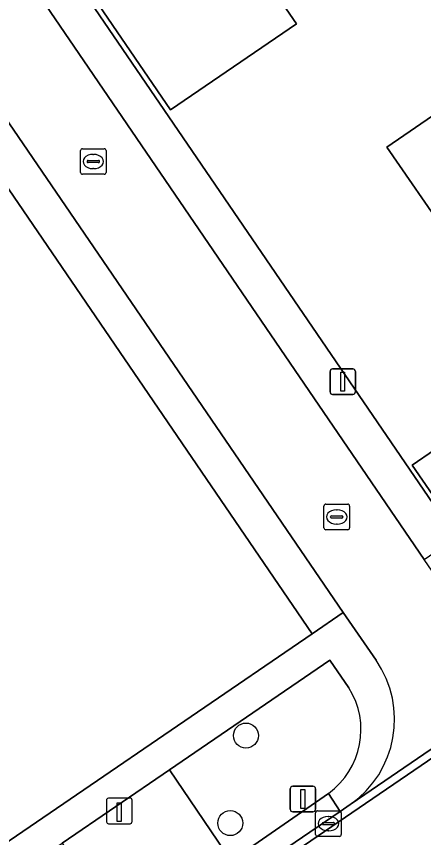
# Model space of a CAD drawing. Extents: x 155275 to 156265, y 382654 to 383635.
# Drawn here: x 155501.16 to 155517.09, y 383188.5 to 383220.66 of the extents above; entities that cross this region are included whole.
import ezdxf

# ---------------------------------------------------------------- set-up
doc = ezdxf.new("R2010")
doc.units = 0
for name, color, linetype in [('IMGEO_Boom', 7, 'Continuous'), ('IMGEO_Erf', 7, 'Continuous'), ('IMGEO_Groenvoorziening', 7, 'Continuous'), ('IMGEO_Kolk', 7, 'Continuous'), ('IMGEO_Laadpaal', 7, 'Continuous'), ('IMGEO_Lichtmast', 7, 'Continuous'), ('IMGEO_Pand', 7, 'Continuous'), ('IMGEO_Parkeervlak_open', 7, 'Continuous'), ('IMGEO_Rijbaan_lokaal_gesloten', 7, 'Continuous'), ('IMGEO_Rijbaan_lokaal_open', 7, 'Continuous'), ('IMGEO_Voetpad_open', 7, 'Continuous')]:
    doc.layers.add(name, color=color, linetype=linetype)

msp = doc.modelspace()

# ---------------------------------------------------------------- linework, layer by layer
at = {"layer": 'IMGEO_Boom'}
for centre in [(155510.142, 383192.5), (155509.53, 383189.069)]:
    msp.add_circle(centre, 0.489, dxfattribs=at)
at = {"layer": 'IMGEO_Erf'}
for points in [[(155498.922, 383291.025), (155490.365, 383303.561), (155484.692, 383311.871), (155483.519, 383313.595), (155458.608, 383296.58), (155454.563, 383293.76), (155518.365, 383200.253), (155523.731, 383203.931), (155542.221, 383216.713), (155538.669, 383221.857), (155525.357, 383212.738), (155524.015, 383214.705), (155523.982, 383214.682), (155523.259, 383215.732), (155518.011, 383212.12), (155515.657, 383215.542), (155521.261, 383219.398), (155522.097, 383218.189), (155539.024, 383229.787), (155546.127, 383219.41), (155547.42, 383220.262)], [(155512.114, 383220.375), (155507.195, 383217.008), (155504.405, 383221.085), (155509.331, 383224.45)], [(155521.902, 383202.926), (155518.405, 383200.531), (155516.65, 383203.085), (155520.144, 383205.492)]]:
    msp.add_lwpolyline(points, close=True, dxfattribs=at)
msp.add_lwpolyline([(155428.923, 383238.236), (155433.772, 383231.088), (155444.08, 383215.943), (155444.194, 383215.772), (155445.521, 383213.792), (155474.854, 383170.583), (155512.727, 383196.487), (155448.882, 383290.128), (155420.301, 383270.554)], dxfattribs=at)
at = {"layer": 'IMGEO_Groenvoorziening'}
for points in [[(155514.167, 383194.371), (155513.423, 383195.446), (155507.151, 383191.154)], [(155507.151, 383191.154), (155509.564, 383187.595), (155513.376, 383190.232)]]:
    msp.add_lwpolyline(points, dxfattribs=at)
msp.add_arc((155511.555, 383192.725), 3.087, 306.1428, 32.2187, dxfattribs=at)
at = {"layer": 'IMGEO_Kolk'}
for p, q in [((155503.67, 383214.555), (155503.67, 383215.407)), ((155503.745, 383215.481), (155504.597, 383215.481)), ((155504.158, 383215.261), (155504.183, 383215.261)), ((155504.671, 383215.407), (155504.671, 383214.555)), ((155503.929, 383214.975), (155503.929, 383214.987)), ((155504.367, 383214.938), (155503.969, 383214.938)), ((155503.972, 383215.024), (155504.37, 383215.024)), ((155504.413, 383214.987), (155504.413, 383214.975)), ((155504.181, 383214.701), (155504.156, 383214.701)), ((155504.597, 383214.481), (155503.745, 383214.481)), ((155513.195, 383200.635), (155513.195, 383201.487)), ((155513.27, 383201.561), (155514.122, 383201.561)), ((155514.196, 383201.487), (155514.196, 383200.635)), ((155513.454, 383201.055), (155513.454, 383201.067)), ((155513.497, 383201.104), (155513.895, 383201.104)), ((155513.683, 383201.341), (155513.708, 383201.341)), ((155513.938, 383201.067), (155513.938, 383201.055)), ((155513.892, 383201.018), (155513.494, 383201.018)), ((155513.706, 383200.781), (155513.681, 383200.781)), ((155514.122, 383200.561), (155513.27, 383200.561)), ((155512.869, 383188.625), (155512.869, 383189.477)), ((155512.944, 383189.551), (155513.796, 383189.551)), ((155513.87, 383189.477), (155513.87, 383188.625)), ((155513.357, 383189.331), (155513.382, 383189.331)), ((155513.128, 383189.045), (155513.128, 383189.057)), ((155513.566, 383189.008), (155513.168, 383189.008)), ((155513.171, 383189.094), (155513.569, 383189.094)), ((155513.612, 383189.057), (155513.612, 383189.045)), ((155513.796, 383188.551), (155512.944, 383188.551)), ((155513.38, 383188.771), (155513.355, 383188.771))]:
    msp.add_line(p, q, dxfattribs=at)
for points in [[(155503.67, 383214.555), (155503.67, 383215.407)], [(155503.745, 383215.481), (155504.597, 383215.481)], [(155504.671, 383215.407), (155504.671, 383214.555)], [(155504.597, 383214.481), (155503.745, 383214.481)], [(155513.195, 383200.635), (155513.195, 383201.487)], [(155513.27, 383201.561), (155514.122, 383201.561)], [(155514.196, 383201.487), (155514.196, 383200.635)], [(155514.122, 383200.561), (155513.27, 383200.561)], [(155512.869, 383188.625), (155512.869, 383189.477)], [(155512.944, 383189.551), (155513.796, 383189.551)], [(155513.87, 383189.477), (155513.87, 383188.625)], [(155513.796, 383188.551), (155512.944, 383188.551)]]:
    msp.add_lwpolyline(points, dxfattribs=at)
for centre, radius, start, end in [((155503.747, 383215.405), 0.0765, 91.552, 178.448), ((155503.747, 383215.405), 0.0765, 91.552, 178.448), ((155504.595, 383215.405), 0.0765, 1.552, 88.448), ((155504.595, 383215.405), 0.0765, 1.552, 88.448), ((155503.969, 383214.984), 0.0403, 85.8775, 175.7526), ((155503.966, 383214.974), 0.0366, 178.938, 274.7102), ((155504.37, 383214.981), 0.043, 264.8664, 352.4533), ((155504.374, 383214.986), 0.0386, 1.7309, 96.639), ((155503.747, 383214.557), 0.0765, 181.552, 268.448), ((155503.747, 383214.557), 0.0765, 181.552, 268.448), ((155504.595, 383214.557), 0.0765, 271.552, 358.448), ((155504.595, 383214.557), 0.0765, 271.552, 358.448), ((155513.272, 383201.485), 0.0765, 91.552, 178.448), ((155513.272, 383201.485), 0.0765, 91.552, 178.448), ((155514.12, 383201.485), 0.0765, 1.552, 88.448), ((155514.12, 383201.485), 0.0765, 1.552, 88.448), ((155513.494, 383201.064), 0.0403, 85.8775, 175.7526), ((155513.491, 383201.054), 0.0366, 178.938, 274.7102), ((155513.895, 383201.061), 0.043, 264.8664, 352.4533), ((155513.899, 383201.066), 0.0386, 1.7309, 96.639), ((155513.272, 383200.637), 0.0765, 181.552, 268.448), ((155513.272, 383200.637), 0.0765, 181.552, 268.448), ((155514.12, 383200.637), 0.0765, 271.552, 358.448), ((155514.12, 383200.637), 0.0765, 271.552, 358.448), ((155512.946, 383189.475), 0.0765, 91.552, 178.448), ((155512.946, 383189.475), 0.0765, 91.552, 178.448), ((155513.794, 383189.475), 0.0765, 1.552, 88.448), ((155513.794, 383189.475), 0.0765, 1.552, 88.448), ((155513.168, 383189.054), 0.0403, 85.8775, 175.7526), ((155513.165, 383189.044), 0.0366, 178.938, 274.7102), ((155513.569, 383189.051), 0.043, 264.8664, 352.4533), ((155513.573, 383189.056), 0.0386, 1.7309, 96.639), ((155512.946, 383188.627), 0.0765, 181.552, 268.448), ((155512.946, 383188.627), 0.0765, 181.552, 268.448), ((155513.794, 383188.627), 0.0765, 271.552, 358.448), ((155513.794, 383188.627), 0.0765, 271.552, 358.448)]:
    msp.add_arc(centre, radius, start, end, dxfattribs=at)
for centre, major_axis, ratio, start_param, end_param in [((155504.157, 383214.981), (-0.387, 0.002), 0.722429, 4.712389, 7.853982), ((155504.182, 383214.981), (-0.39, 0.002), 0.717154, 1.570796, 4.712389), ((155513.682, 383201.061), (-0.387, 0.002), 0.722429, 4.712389, 7.853982), ((155513.707, 383201.061), (-0.39, 0.002), 0.717154, 1.570796, 4.712389), ((155513.356, 383189.051), (-0.387, 0.002), 0.722429, 4.712389, 7.853982), ((155513.381, 383189.051), (-0.39, 0.002), 0.717154, 1.570796, 4.712389)]:
    msp.add_ellipse(centre, major_axis=major_axis, ratio=ratio, start_param=start_param, end_param=end_param, dxfattribs=at)
at = {"layer": 'IMGEO_Laadpaal'}
for p, q in [((155504.688, 383189.964), (155504.688, 383189.123)), ((155504.688, 383189.964), (155504.688, 383189.123)), ((155505.604, 383190.048), (155504.763, 383190.048)), ((155505.604, 383190.048), (155504.763, 383190.048)), ((155505.688, 383189.132), (155505.688, 383189.973)), ((155505.688, 383189.132), (155505.688, 383189.973)), ((155504.772, 383189.048), (155505.613, 383189.048)), ((155504.772, 383189.048), (155505.613, 383189.048))]:
    msp.add_line(p, q, dxfattribs=at)
msp.add_lwpolyline([(155505.103, 383189.861), (155505.263, 383189.861), (155505.263, 383189.128), (155505.103, 383189.128), (155505.103, 383189.861)], dxfattribs=at)
for centre, start, end in [((155504.766, 383189.97), 92.4484, 184.2845), ((155504.766, 383189.97), 92.4484, 184.2845), ((155505.61, 383189.97), 2.4484, 94.2845), ((155505.61, 383189.97), 2.4484, 94.2845), ((155504.766, 383189.126), 182.4484, 274.2845), ((155504.766, 383189.126), 182.4484, 274.2845), ((155505.61, 383189.126), 272.4484, 4.2845), ((155505.61, 383189.126), 272.4484, 4.2845)]:
    msp.add_arc(centre, 0.0779, start, end, dxfattribs=at)
at = {"layer": 'IMGEO_Lichtmast'}
for p, q in [((155513.533, 383206.859), (155514.323, 383206.859)), ((155514.323, 383206.859), (155513.533, 383206.859)), ((155513.433, 383205.959), (155513.433, 383206.759)), ((155513.433, 383206.759), (155513.433, 383205.959)), ((155514.423, 383206.759), (155514.423, 383205.959)), ((155514.423, 383205.959), (155514.423, 383206.759)), ((155514.323, 383205.859), (155513.533, 383205.859)), ((155513.533, 383205.859), (155514.323, 383205.859)), ((155511.975, 383190.513), (155512.765, 383190.513)), ((155512.765, 383190.513), (155511.975, 383190.513)), ((155511.875, 383189.613), (155511.875, 383190.413)), ((155511.875, 383190.413), (155511.875, 383189.613)), ((155512.865, 383190.413), (155512.865, 383189.613)), ((155512.865, 383189.613), (155512.865, 383190.413)), ((155512.765, 383189.513), (155511.975, 383189.513)), ((155511.975, 383189.513), (155512.765, 383189.513))]:
    msp.add_line(p, q, dxfattribs=at)
for points in [[(155513.853, 383206.734), (155514.003, 383206.734), (155514.003, 383205.984), (155513.853, 383205.984), (155513.853, 383206.734)], [(155512.295, 383190.388), (155512.445, 383190.388), (155512.445, 383189.638), (155512.295, 383189.638), (155512.295, 383190.388)]]:
    msp.add_lwpolyline(points, dxfattribs=at)
for centre, start, end in [((155513.533, 383206.759), 90, 180), ((155513.533, 383206.759), 90, 180), ((155514.323, 383206.759), 0, 90), ((155514.323, 383206.759), 360, 90), ((155513.533, 383205.959), 180, 270), ((155513.533, 383205.959), 180, 270), ((155514.323, 383205.959), 270, 0), ((155514.323, 383205.959), 270, 0), ((155511.975, 383190.413), 90, 180), ((155511.975, 383190.413), 90, 180), ((155512.765, 383190.413), 0, 90), ((155512.765, 383190.413), 360, 90), ((155511.975, 383189.613), 180, 270), ((155511.975, 383189.613), 180, 270), ((155512.765, 383189.613), 270, 0), ((155512.765, 383189.613), 270, 0)]:
    msp.add_arc(centre, 0.1, start, end, dxfattribs=at)
at = {"layer": 'IMGEO_Pand'}
for points in [[(155539.024, 383229.787), (155522.097, 383218.189), (155521.261, 383219.398), (155515.657, 383215.542), (155518.011, 383212.12), (155523.259, 383215.732), (155523.982, 383214.682), (155524.015, 383214.705), (155525.357, 383212.738), (155538.669, 383221.857), (155542.221, 383216.713), (155546.127, 383219.41)], [(155512.114, 383220.375), (155509.331, 383224.45), (155504.405, 383221.085), (155507.195, 383217.008)], [(155521.902, 383202.926), (155520.144, 383205.492), (155516.65, 383203.085), (155518.405, 383200.531)]]:
    msp.add_lwpolyline(points, close=True, dxfattribs=at)
at = {"layer": 'IMGEO_Parkeervlak_open'}
msp.add_lwpolyline([(155509.564, 383187.595), (155507.151, 383191.154), (155502.958, 383188.287), (155505.398, 383184.741), (155505.855, 383184.077), (155510.019, 383186.924)], close=True, dxfattribs=at)
at = {"layer": 'IMGEO_Rijbaan_lokaal_gesloten'}
for points in [[(155576.261, 383227.078), (155527.802, 383193.934), (155481.12, 383162.042), (155478.919, 383165.304), (155525.625, 383197.223), (155574.69, 383230.764)], [(155551.055, 383214.964), (155548.491, 383213.213), (155544.377, 383210.404), (155539.569, 383207.121), (155535.479, 383204.328), (155531.338, 383201.5), (155527.529, 383198.899), (155527.306, 383198.747), (155524.308, 383196.696), (155523.613, 383196.221), (155514.265, 383189.828), (155514.225, 383189.801), (155513.83, 383189.531), (155510.019, 383186.924)]]:
    msp.add_lwpolyline(points, dxfattribs=at)
at = {"layer": 'IMGEO_Rijbaan_lokaal_open'}
for points in [[(155518.343, 383197.603), (155517.119, 383199.399), (155453.361, 383292.898)], [(155448.903, 383292.685), (155450.079, 383290.961), (155513.95, 383197.324), (155515.231, 383195.446)], [(155620.312, 383262.377), (155620.133, 383262.261), (155619.924, 383262.117), (155620.091, 383261.877), (155574.69, 383230.764), (155525.625, 383197.223), (155478.919, 383165.304), (155481.12, 383162.042), (155527.802, 383193.934), (155576.261, 383227.078), (155622.367, 383258.594)], [(155514.225, 383189.801), (155514.265, 383189.828), (155523.613, 383196.221)]]:
    msp.add_lwpolyline(points, dxfattribs=at)
msp.add_arc((155511.899, 383193.128), 4.059, 304.9634, 34.8273, dxfattribs=at)
at = {"layer": 'IMGEO_Voetpad_open'}
for points in [[(155454.563, 383293.76), (155453.361, 383292.898), (155517.119, 383199.399), (155518.365, 383200.253)], [(155450.079, 383290.961), (155448.882, 383290.128), (155512.727, 383196.487), (155513.95, 383197.324)], [(155513.83, 383189.531), (155513.376, 383190.232), (155509.564, 383187.595), (155510.019, 383186.924)]]:
    msp.add_lwpolyline(points, close=True, dxfattribs=at)
for points in [[(155515.231, 383195.446), (155513.95, 383197.324), (155512.727, 383196.487), (155474.854, 383170.583), (155476.977, 383167.454), (155478.425, 383165.321), (155478.515, 383165.379), (155480.355, 383166.638), (155479.896, 383167.306), (155477.463, 383170.842), (155482.819, 383174.511), (155484.874, 383175.918), (155489.868, 383179.279), (155493.989, 383182.14), (155502.958, 383188.287), (155507.151, 383191.154), (155513.423, 383195.446), (155514.167, 383194.371)], [(155513.376, 383190.232), (155513.83, 383189.531), (155514.225, 383189.801)]]:
    msp.add_lwpolyline(points, dxfattribs=at)
for centre, radius, start, end in [((155511.899, 383193.128), 4.059, 304.9634, 34.8273), ((155511.555, 383192.725), 3.087, 306.1428, 32.2187)]:
    msp.add_arc(centre, radius, start, end, dxfattribs=at)

doc.saveas('drawing.dxf')
